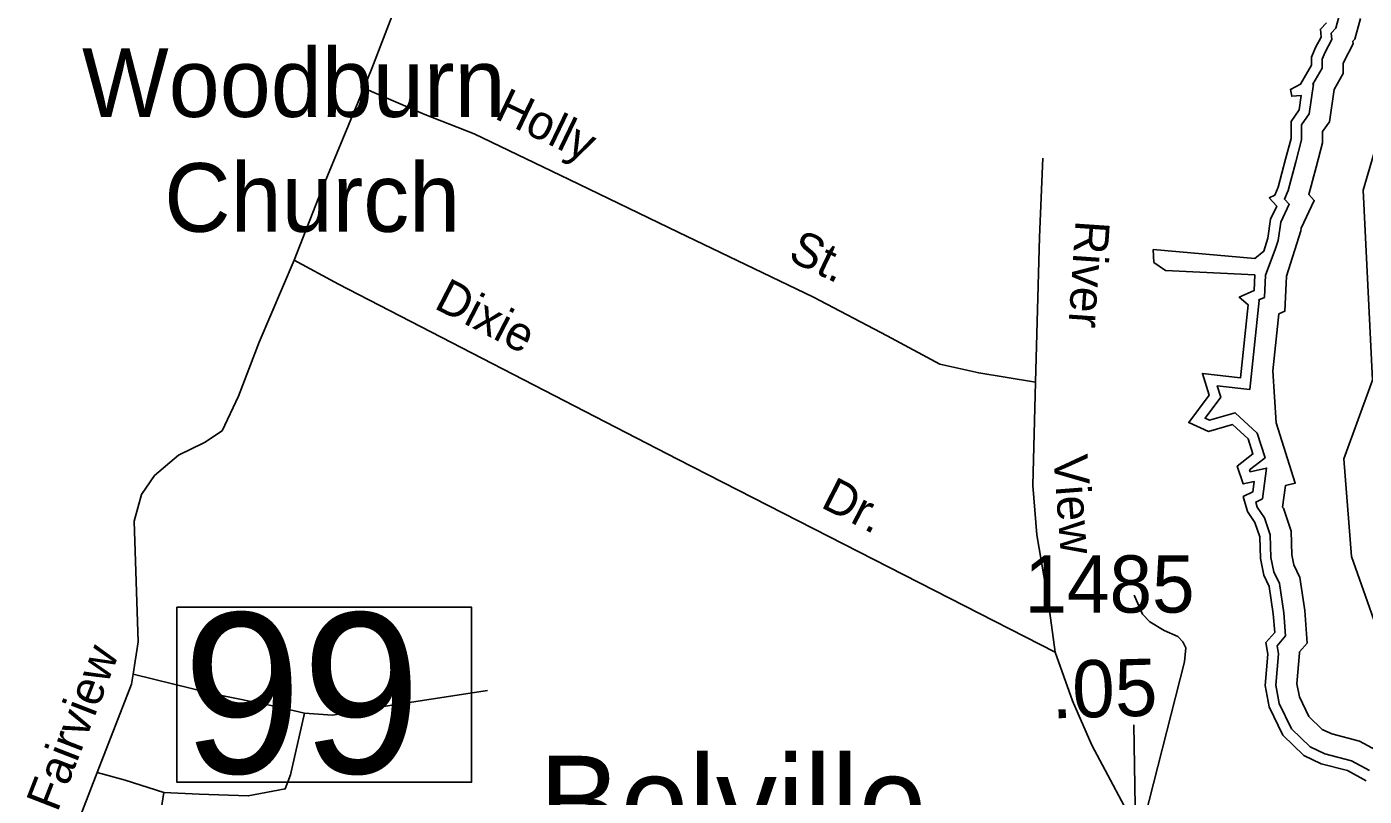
# Model space of a CAD drawing. Extents: x 2104537 to 2336408, y 34176 to 229611.
# Drawn here: x 2302765 to 2305687, y 177895 to 179577 of the extents above; entities that cross this region are included whole.
import ezdxf

# ---------------------------------------------------------------- set-up
doc = ezdxf.new("R2010")
doc.units = 0
for name, color, linetype in [('Exist Boundary Political City Limit New', 7, 'Continuous'), ('Exist Civil Demographics Community Label', 7, 'Continuous'), ('Exist Cultural Church Label', 7, 'Continuous'), ('Exist Hydrographic Buffer Line', 7, 'Continuous'), ('Exist Hydrographic River Shore', 7, 'Continuous'), ('Exist Road Non-System Type 51', 7, 'Continuous'), ('Exist Road Non-System Type 51 Label', 7, 'Continuous'), ('Exist Road Primary US Structure Standard Bridge Number Label', 7, 'Continuous'), ('Exist Road Secondary Mileage Hundredths English Label', 7, 'Continuous'), ('Exist Road Secondary Type 51 Number Label', 7, 'Continuous'), ('Map Preparation Boundary City Limit Buffer Line', 7, 'Continuous')]:
    doc.layers.add(name, color=color, linetype=linetype)

msp = doc.modelspace()

# ---------------------------------------------------------------- linework, layer by layer
at = {"layer": 'Exist Boundary Political City Limit New'}
msp.add_lwpolyline([(2306398.8, 177622.2), (2306138.5, 177956.8), (2306026, 178057.4), (2305939.8, 178062.2), (2305743.5, 178182), (2305659.5, 178419.1), (2305642.8, 178632.3), (2305705, 178804.8), (2305684.8, 179219.7), (2305857.5, 179807.6)], dxfattribs=at)
at = {"layer": 'Exist Hydrographic Buffer Line'}
for points in [[(2305633.4, 179603.2), (2305625.4, 179573.1), (2305615.2, 179562.8), (2305616.3, 179548.8), (2305601.7, 179521.3), (2305595, 179505.7), (2305595, 179486.4), (2305574.8, 179451), (2305576.4, 179451.1), (2305567.2, 179386.1), (2305550.3, 179362.2), (2305550.3, 179329.2), (2305537.6, 179281.6), (2305520.8, 179218.9), (2305513, 179200.1), (2305523.4, 179188.7), (2305504.9, 179149.6), (2305499.1, 179109.4), (2305492.9, 179089.7), (2305471.3, 179033.8)], [(2305678.8, 179594.9), (2305666.6, 179549.3), (2305662.7, 179545.4), (2305663.2, 179539.1), (2305643.1, 179501.5), (2305640.9, 179496.3), (2305640.9, 179474.2), (2305621.2, 179439.7), (2305611.1, 179368.7), (2305596.2, 179347.6), (2305596.2, 179323.2), (2305582, 179269.7), (2305566, 179210.2), (2305578.1, 179197), (2305549.3, 179136.2), (2305548.6, 179130.9), (2305517.2, 179031.8)], [(2305471.3, 179033.8), (2305469.2, 178985.4), (2305456.6, 178979.6), (2305457.5, 178978.8), (2305437.5, 178784.1), (2305366.1, 178792.4), (2305373.9, 178767.2), (2305339.4, 178721.1), (2305348.8, 178716.9), (2305405.2, 178733.1), (2305453.5, 178689), (2305470.6, 178635.1), (2305436.7, 178608.5), (2305438, 178604.5), (2305473.9, 178612.4), (2305465, 178545.5), (2305450.1, 178538), (2305453.1, 178527.2), (2305469.1, 178503.8), (2305481.6, 178466.3), (2305483.2, 178417.2), (2305489.6, 178386), (2305501.9, 178360.1), (2305511.4, 178296.3), (2305515.2, 178245.6), (2305496.7, 178224.3), (2305499.8, 178206.7), (2305493.9, 178138.3), (2305501.6, 178098.2), (2305528.4, 178042.7), (2305568.9, 178003.4), (2305600.8, 177988.1), (2305659.6, 177973), (2305698.5, 177951.4)], [(2305517.2, 179031.8), (2305513.9, 178955.2), (2305500.7, 178949.2), (2305487.8, 178824.5), (2305494.7, 178710.9), (2305536.6, 178579.1), (2305515.2, 178574.4), (2305508.9, 178527), (2305510.6, 178524.5), (2305527.3, 178474.4), (2305528.9, 178422.6), (2305533.5, 178400.7), (2305546.3, 178373.5), (2305557.1, 178301.4), (2305562.4, 178230), (2305545.7, 178210.7), (2305546.1, 178208.8), (2305540.2, 178140.8), (2305545.6, 178112.8), (2305566.2, 178070), (2305595.5, 178041.6), (2305616.6, 178031.5), (2305676.7, 178016), (2305713.1, 177995.8)]]:
    msp.add_lwpolyline(points, dxfattribs=at)
at = {"layer": 'Exist Hydrographic River Shore'}
for points in [[(2305604.8, 179584.9), (2305591.4, 179571.5), (2305592.9, 179553.6), (2305581, 179531.3), (2305572, 179510.4), (2305572, 179492.5), (2305548.2, 179450.8), (2305525.8, 179439.6), (2305528.8, 179424.7), (2305549.7, 179426.2), (2305545.2, 179394.8), (2305527.3, 179369.5), (2305527.3, 179332.2), (2305515.4, 179287.5), (2305499, 179226.4), (2305491.6, 179208.5), (2305479.6, 179202.5), (2305496, 179184.6), (2305482.6, 179156.3), (2305476.7, 179114.5), (2305467.7, 179086.2), (2305448.3, 179070.5), (2305226.3, 179089.9), (2305227.8, 179061.6), (2305253.1, 179043.7), (2305448.3, 179034.8)], [(2305448.3, 179034.8), (2305446.9, 179000.5), (2305414.1, 178985.5), (2305433.4, 178969.1), (2305417, 178809.6), (2305333.6, 178819.3), (2305348.5, 178771.6), (2305303.8, 178711.9), (2305347, 178692.6), (2305399.2, 178707.5), (2305433.4, 178676.2), (2305443.9, 178643.4), (2305409.6, 178616.5), (2305423, 178577.7), (2305446.9, 178583), (2305443.9, 178560.6), (2305423, 178550.2), (2305432, 178517.4), (2305448.3, 178493.5), (2305458.8, 178462.2), (2305460.3, 178414.5), (2305467.7, 178378.7), (2305479.6, 178353.3), (2305488.6, 178293.7), (2305491.6, 178253.4), (2305472.2, 178231.1), (2305476.7, 178205.7), (2305470.7, 178137.1), (2305479.6, 178090.9), (2305509.4, 178029), (2305555.6, 177984.3), (2305592.9, 177966.4), (2305651, 177951.5), (2305691.2, 177929.1)]]:
    msp.add_lwpolyline(points, dxfattribs=at)
at = {"layer": 'Exist Road Non-System Type 51'}
msp.add_line((2303064.2, 177903.8), (2303023.1, 177647), dxfattribs=at)
for points in [[(2303500.8, 179442.1), (2303518.7, 179485.3), (2303566, 179608.7)], [(2303349.2, 179066.4), (2303409, 179220.7), (2303500.8, 179442.1)], [(2303500.8, 179442.1), (2303634.6, 179385.2), (2303742.2, 179342.9), (2303949.6, 179243), (2304187.8, 179127.7), (2304483.6, 178985.6), (2304644.9, 178901), (2304760.1, 178839.5), (2304844.7, 178820.3), (2304969.2, 178800.1)], [(2304969.2, 178800.1), (2304977.5, 179116.7), (2304984.8, 179289.3)], [(2302997, 178161.8), (2303008, 178232.8), (2302999.6, 178496.3), (2303015.3, 178555), (2303043.9, 178596.2), (2303095.9, 178640.3), (2303152.9, 178668.4), (2303191.9, 178693.9), (2303227, 178769.5), (2303272.2, 178887.5), (2303349.2, 179066.4)], [(2305011.5, 178210), (2304186.5, 178631.6), (2303445.4, 179014.1), (2303349.2, 179066.4)], [(2305011.5, 178210), (2304997.4, 178317.4), (2304971.5, 178466.4), (2304963.3, 178574), (2304969.2, 178800.1)], [(2305197.3, 177809.1), (2305294.5, 178189), (2305297.3, 178219.4), (2305290.8, 178232.9), (2305280.2, 178244.6), (2305249.8, 178257.5), (2305218.9, 178276.3), (2305202.4, 178293.4), (2305184.7, 178334.7)], [(2305197.3, 177809.1), (2305091.7, 178007.1), (2305049.8, 178103.6), (2305011.5, 178210)], [(2302918.7, 177947.4), (2302993.6, 178140), (2302997, 178161.8)], [(2302997, 178161.8), (2303171.8, 178119), (2303306.2, 178092.1), (2303371.5, 178076.7)], [(2303371.5, 178076.7), (2303433, 178072.9), (2303548.2, 178092.1), (2303771, 178126.7)], [(2303371.5, 178076.7), (2303340.8, 177942.3), (2303329.3, 177911.5), (2303248.6, 177896.1), (2303141, 177900), (2303064.2, 177903.8)], [(2302811.8, 177684.8), (2302840.9, 177753.6), (2302870.3, 177823), (2302918.7, 177947.4)], [(2303064.2, 177903.8), (2302979.7, 177930.7), (2302918.7, 177947.4)]]:
    msp.add_lwpolyline(points, dxfattribs=at)
at = {"layer": 'Exist Road Primary US Structure Standard Bridge Number Label'}
msp.add_lwpolyline([(2303092.6, 178308.3), (2303736.7, 178308.3), (2303736.7, 177926), (2303092.6, 177926)], close=True, dxfattribs=at)
at = {"layer": 'Exist Road Secondary Type 51 Number Label'}
msp.add_line((2305194.6, 177287), (2305184, 178051.5), dxfattribs=at)
at = {"layer": 'Map Preparation Boundary City Limit Buffer Line'}
msp.add_lwpolyline([(2306398.8, 177622.2), (2306138.5, 177956.8), (2306026, 178057.4), (2305939.8, 178062.2), (2305743.5, 178182), (2305659.5, 178419.1), (2305642.8, 178632.3), (2305705, 178804.8), (2305684.8, 179219.7), (2305857.5, 179807.6)], dxfattribs=at)

# ---------------------------------------------------------------- texts
at = {"layer": 'Exist Civil Demographics Community Label'}
msp.add_text('Belville', height=200, dxfattribs=at).set_placement((2303883.8, 177784))
at = {"layer": 'Exist Cultural Church Label'}
for s, p in [('Woodburn', (2302885.3, 179379.5)), ('Church', (2303065, 179128.6))]:
    msp.add_text(s, height=150, dxfattribs=at).set_placement(p)
at = {"layer": 'Exist Road Non-System Type 51 Label'}
for s, rotation, p in [('Holly', 334.2817, (2303784.2, 179377.3)), ('River', 266.1048, (2305056.7, 179154.8)), ('St.', 334.3265, (2304425.3, 179068.2)), ('Dixie', 332.6976, (2303652.1, 178962.8)), ('View', 274.3554, (2305007.7, 178638.9)), ('Dr.', 332.934, (2304497, 178528.1)), ('Fairview', 68.7415, (2302831.4, 177858.7))]:
    msp.add_text(s, height=75, rotation=rotation, dxfattribs=at).set_placement(p)
at = {"layer": 'Exist Road Primary US Structure Standard Bridge Number Label'}
msp.add_text('99', height=350, dxfattribs=at).set_placement((2303105.1, 177945.8))
at = {"layer": 'Exist Road Secondary Mileage Hundredths English Label'}
msp.add_text('.05', height=125, rotation=1.5832, dxfattribs=at).set_placement((2305004.3, 178065.4))
at = {"layer": 'Exist Road Secondary Type 51 Number Label'}
msp.add_text('1485', height=125, dxfattribs=at).set_placement((2304944.7, 178296.6))

doc.saveas('drawing.dxf')
